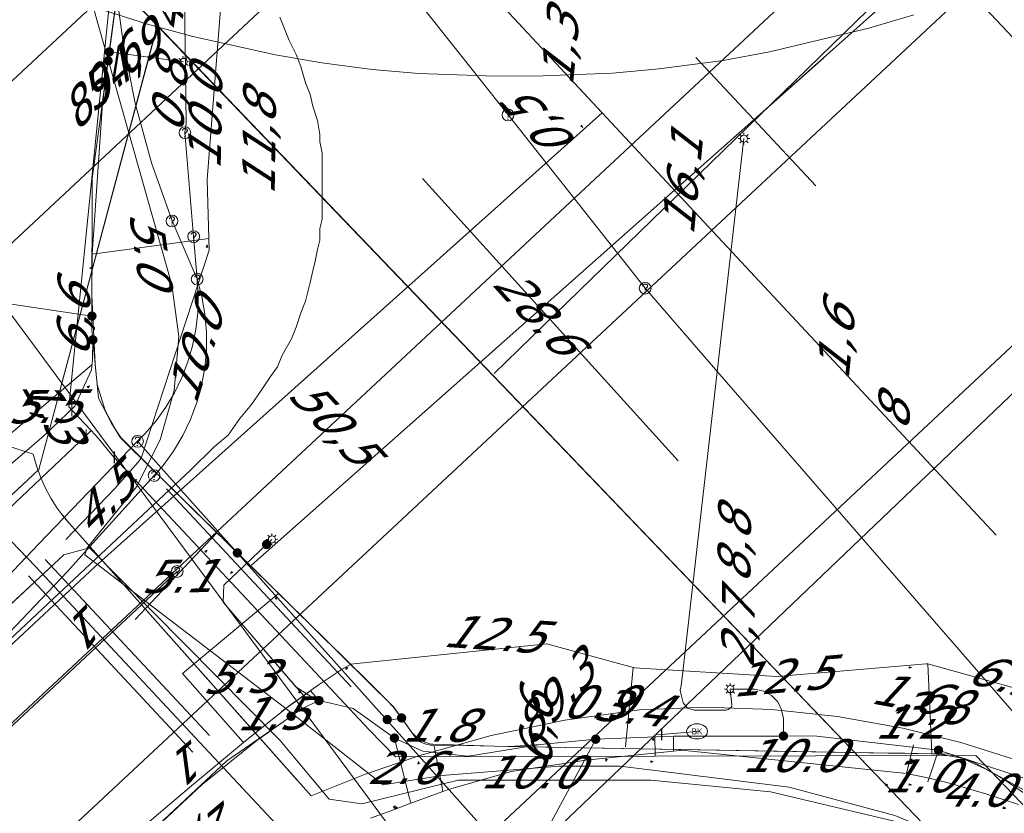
# Model space of a CAD drawing. Header units: metres. Extents: x 124576 to 133557, y 395865 to 402386.
# Tile 310 of 447: x 129109 to 129151, y 401448 to 401482. Entities that reach past the tile are written whole.
import ezdxf
from ezdxf.enums import TextEntityAlignment as Align

# ---------------------------------------------------------------- set-up
doc = ezdxf.new("R2010")
doc.units = ezdxf.units.M
doc.header["$MEASUREMENT"] = 0
for name, color, linetype, lineweight, true_color in [('LG_Datatransport_Blauw_Glas_Zuid', 3, 'Continuous', 13, 0x00ff00), ('LG_Datatransport_Bt_Nederland_NV', 3, 'Continuous', 13, 0x00ff00), ('LG_Datatransport_Eurofiber_Nederland_BV', 3, 'Continuous', 13, 0x00ff00), ('LG_Datatransport_KPN_BV', 3, 'Continuous', 13, 0x00ff00), ('LG_Datatransport_Tele2_Nederland_BV', 3, 'Continuous', 13, 0x00ff00), ('LG_Datatransport_Ziggo_BV', 3, 'Continuous', 13, 0x00ff00), ('LG_Laag_Spanning_Enexis_Netbeheer_BV', 7, 'Continuous', 13, 0x960000), ('LG_Midden_Spanning_Enexis_Netbeheer_BV', 7, 'Continuous', 13, 0xd20000), ('LG_Riool_Onder_Druk_Gemeente_Tilburg_Ruimtelijke_Uitvoering', 7, 'Continuous', 13, 0x800080), ('LG_Riool_Vrij_Verval_Gemeente_Tilburg_Ruimtelijke_Uitvoering', 7, 'Continuous', 13, 0xca00a0), ('LG_unet-4_Brabant_Water', 5, 'Continuous', 13, 0x0000ff), ('MV_Datatransport_lijn', 3, 'Continuous', 0, 0x00ff00), ('MV_warmte_lijn', 7, 'Continuous', 0, 0x008080)]:
    doc.layers.add(name, color=color, linetype=linetype, lineweight=lineweight, true_color=true_color)
for name, color, linetype, lineweight in [('LG_Datatransport_P_KPN_BV', 7, 'Continuous', 0), ('LG_Laag_Spanning_P_Enexis_Netbeheer_BV', 7, 'Continuous', 0), ('LG_Riool_Vrij_Verval_P_Gemeente_Tilburg_Ruimtelijke_Uitvoering', 7, 'Continuous', 0), ('LG_unet-4_P_Brabant_Water', 7, 'Continuous', 0), ('MV_Datatransport', 7, 'Continuous', 0), ('MV_Laag_Spanning', 7, 'Continuous', 0), ('MV_Laag_Spanning_lijn', 7, 'Continuous', 0), ('MV_Laag_Spanning_pijl', 7, 'Continuous', 0), ('MV_Midden_Spanning', 7, 'Continuous', 0), ('MV_Midden_Spanning_lijn', 7, 'Continuous', 0), ('MV_Midden_Spanning_pijl', 7, 'Continuous', 0), ('MV_unet-4', 7, 'Continuous', 0), ('MV_warmte', 7, 'Continuous', 0)]:
    doc.layers.add(name, color=color, linetype=linetype, lineweight=lineweight)
doc.styles.add('Klic_Annotatie', font='verdanai.ttf', dxfattribs={"oblique": 20, "height": 1.4})
doc.styles.add('Style-Arial', font='arial.ttf')

# ---------------------------------------------------------------- blocks, each defined once
blk = doc.blocks.new('Mof')
at = {"layer": 'LG_Laag_Spanning_P_Enexis_Netbeheer_BV'}
h = blk.add_hatch(color=256, dxfattribs=at)
edge = h.paths.add_edge_path()
edge.add_arc((0, 0), 2, 0, 360)
blk = doc.blocks.new('Streetlight')
at = {"layer": 'LG_Laag_Spanning_P_Enexis_Netbeheer_BV'}
for p, q in [((-1.77, 1.77), (-1.06, 1.06)), ((0, 2.5), (0, 1.5)), ((1.77, 1.77), (1.06, 1.06)), ((-1.06, -1.06), (-1.77, -1.77)), ((0, -1.5), (0, -2.5)), ((1.06, -1.06), (1.77, -1.77))]:
    blk.add_line(p, q, dxfattribs=at)
at = {"layer": 'LG_Laag_Spanning_P_Enexis_Netbeheer_BV', "flags": 128}
for points in [[(-2.5, 0), (-1.5, 0)], [(1.5, 0), (2.5, 0)]]:
    blk.add_lwpolyline(points, dxfattribs=at)
at = {"layer": 'LG_Laag_Spanning_P_Enexis_Netbeheer_BV'}
blk.add_circle((0, 0), 1.5, dxfattribs=at)
blk = doc.blocks.new('m_pijl')
at = {"layer": 'MV_Laag_Spanning_pijl'}
blk.add_hatch(color=7, dxfattribs=at).paths.add_polyline_path([(-1, -0.33), (-1, 0), (-1, 0.33), (0, 0)])
at = {"layer": 'MV_Laag_Spanning_pijl', "flags": 128}
blk.add_lwpolyline([(-1, 0), (-1, 0.33), (0, 0), (-1, -0.33), (-1, 0)], close=True, dxfattribs=at)
blk = doc.blocks.new('m_pijl_1')
at = {"layer": 'MV_Midden_Spanning_pijl'}
blk.add_hatch(color=7, dxfattribs=at).paths.add_polyline_path([(-1, -0.33), (-1, 0), (-1, 0.33), (0, 0)])
at = {"layer": 'MV_Midden_Spanning_pijl', "flags": 128}
blk.add_lwpolyline([(-1, 0), (-1, 0.33), (0, 0), (-1, -0.33), (-1, 0)], close=True, dxfattribs=at)
blk = doc.blocks.new('FireHydrant')
at = {"layer": 'LG_unet-4_P_Brabant_Water'}
blk.add_ellipse((0, 0), major_axis=(4.45, 0), ratio=0.727642, dxfattribs=at)
at = {"layer": 'LG_unet-4_P_Brabant_Water', "style": 'Style-Arial'}
blk.add_text('BK', height=2.5, dxfattribs=at).set_placement((0, 0), align=Align.MIDDLE_CENTER)
blk = doc.blocks.new('Afsluiter_2')
at = {"layer": 'LG_unet-4_P_Brabant_Water'}
blk.add_line((0, -2.5), (0, 2.5), dxfattribs=at)
blk.add_solid([(-0.25, 2.5), (0.25, 2.5), (-0.25, -2.5), (0.25, -2.5)], dxfattribs=at)
blk = doc.blocks.new('Onbekend_2')
at = {"layer": 'LG_Riool_Vrij_Verval_P_Gemeente_Tilburg_Ruimtelijke_Uitvoering'}
blk.add_hatch(color=256, dxfattribs=at).paths.add_polyline_path([(-0.25, -1.07, -0.262633), (0.23, 0.15), (0.59, 0.47, 0.379827), (0.7, 1.26), (0.69, 1.26, 0.228508), (-0.03, 1.53), (-0.03, 1.52, 0.459053), (-0.82, 0.79), (-1.29, 0.85, -0.414214), (-0.08, 2, -0.243799), (1.09, 1.52, -0.379827), (0.9, 0.11), (0.54, -0.2, 0.262633), (0.23, -1.08), (-0.17, -1.07)])
blk.add_circle((0, 0), 2.5, dxfattribs=at)
at = {"layer": 'LG_Riool_Vrij_Verval_P_Gemeente_Tilburg_Ruimtelijke_Uitvoering', "extrusion": (0, 0, -1)}
blk.add_solid([(0.34, -2.06), (-0.21, -2.06), (0.34, -1.51), (-0.21, -1.51)], dxfattribs=at)
blk = doc.blocks.new('Onbekend_3')
at = {"layer": 'LG_Datatransport_P_KPN_BV'}
blk.add_hatch(color=256, dxfattribs=at).paths.add_polyline_path([(-0.25, -1.07, -0.262633), (0.23, 0.15), (0.59, 0.47, 0.379827), (0.7, 1.26), (0.69, 1.26, 0.228508), (-0.03, 1.53), (-0.03, 1.52, 0.459053), (-0.82, 0.79), (-1.29, 0.85, -0.414214), (-0.08, 2, -0.243799), (1.09, 1.52, -0.379827), (0.9, 0.11), (0.54, -0.2, 0.262633), (0.23, -1.08), (-0.17, -1.07)])
blk.add_circle((0, 0), 2.5, dxfattribs=at)
at = {"layer": 'LG_Datatransport_P_KPN_BV', "extrusion": (0, 0, -1)}
blk.add_solid([(0.34, -2.06), (-0.21, -2.06), (0.34, -1.51), (-0.21, -1.51)], dxfattribs=at)

msp = doc.modelspace()

# ---------------------------------------------------------------- linework, layer by layer
at = {"layer": 'LG_Datatransport_Blauw_Glas_Zuid'}
for p, q in [((129110.1, 401458.6), (129117.1, 401451.1)), ((129109.4, 401457.9), (129116.4, 401450.4))]:
    msp.add_line(p, q, dxfattribs=at)
at = {"layer": 'LG_Datatransport_Blauw_Glas_Zuid', "flags": 128}
msp.add_lwpolyline([(129106.9, 401461.2), (129109.7, 401458.3), (129116.7, 401450.8), (129123.8, 401443.2), (129125.1, 401444), (129127.3, 401444.9), (129129.8, 401445.9), (129131.6, 401446.3), (129134.4, 401446.7), (129137.2, 401446.9), (129139.4, 401446.9), (129141, 401446.8), (129142.6, 401446.5), (129144.6, 401446), (129146.3, 401445.6), (129147.9, 401445), (129149.5, 401444.5), (129151.3, 401443.7)], dxfattribs=at)
at = {"layer": 'LG_Datatransport_Bt_Nederland_NV', "flags": 128}
for points in [[(129098.45, 401484.24), (129099.1, 401481.94), (129126.78, 401444.52), (129127.21, 401444.26), (129127.66, 401444.26), (129130.76, 401445.14), (129135.63, 401445.98), (129140.71, 401445.9), (129147.31, 401444.72), (129151.24, 401443.5), (129154.76, 401441.59), (129157.41, 401439.35), (129165.14, 401431.28), (129178.609, 401416.818)], [(129098.45, 401484.24), (129099.1, 401481.94), (129126.78, 401444.52), (129127.21, 401444.26), (129127.66, 401444.26), (129130.76, 401445.14), (129135.63, 401445.98), (129140.71, 401445.9), (129147.31, 401444.72), (129151.24, 401443.5), (129154.76, 401441.59), (129157.41, 401439.35), (129165.14, 401431.28), (129178.61, 401416.82)]]:
    msp.add_lwpolyline(points, dxfattribs=at)
at = {"layer": 'LG_Datatransport_Eurofiber_Nederland_BV', "flags": 128}
for points in [[(128978.465, 401634.779), (129100.462, 401504.11), (129102.427, 401501.728), (129105.261, 401497.831), (129107.979, 401493.419), (129110.336, 401488.804), (129112.318, 401484.016), (129147.487, 401447.357), (129148.559, 401446.616), (129151.476, 401445.578), (129154.278, 401444.26), (129156.936, 401442.672), (129157.802, 401442.068), (129158.221, 401441.273)], [(128978.465, 401634.779), (129100.462, 401504.11), (129102.427, 401501.728), (129105.261, 401497.831), (129107.979, 401493.419), (129109.517, 401490.547), (129111.039, 401487.226), (129112.318, 401484.016), (129114.885, 401481.336)], [(128978.47, 401634.78), (129100.46, 401504.11), (129102.43, 401501.73), (129105.26, 401497.83), (129107.98, 401493.42), (129109.52, 401490.55), (129111.04, 401487.23), (129112.32, 401484.02), (129114.88, 401481.34)], [(129112.318, 401484.016), (129114.885, 401481.336), (129147.487, 401447.357), (129148.559, 401446.616), (129151.476, 401445.578), (129154.278, 401444.26), (129156.936, 401442.672), (129157.802, 401442.068), (129158.221, 401441.273)], [(129112.32, 401484.02), (129147.49, 401447.36), (129148.56, 401446.62), (129151.48, 401445.58), (129154.28, 401444.26), (129156.94, 401442.67), (129157.8, 401442.07), (129158.22, 401441.27), (129159.66, 401440.64), (129160.05, 401440.31), (129160.43, 401439.97), (129160.81, 401439.63), (129161.18, 401439.28), (129161.55, 401438.92), (129161.91, 401438.56), (129162.27, 401438.2), (129162.62, 401437.82), (129162.96, 401437.45), (129163.3, 401437.06), (129179.08, 401420.14), (129181.05, 401418.02), (129183.14, 401415.78), (129210.42, 401386.53)], [(129112.32, 401484.02), (129147.49, 401447.36), (129148.56, 401446.62), (129151.48, 401445.58), (129154.28, 401444.26), (129156.94, 401442.67), (129157.8, 401442.07), (129158.22, 401441.27), (129159.66, 401440.64), (129160.05, 401440.31), (129160.43, 401439.97), (129160.81, 401439.63), (129161.18, 401439.28), (129161.55, 401438.92), (129161.91, 401438.56), (129162.27, 401438.2), (129162.62, 401437.82), (129162.96, 401437.45), (129163.3, 401437.06), (129179.08, 401420.14), (129181.05, 401418.02), (129183.14, 401415.78), (129210.42, 401386.53)], [(129105.3, 401452.1), (129110, 401456.5), (129116.3, 401462.4), (129117.3, 401463.4), (129117.9, 401463.9), (129118.4, 401464.6), (129118.9, 401465.2), (129119.3, 401465.8), (129119.7, 401466.4), (129120, 401466.8), (129120.2, 401467.3), (129120.6, 401468), (129120.8, 401468.5), (129121, 401469.1), (129121.2, 401469.6), (129121.4, 401470.4), (129121.5, 401470.9), (129121.6, 401471.3), (129121.7, 401471.8), (129121.8, 401472.2), (129121.8, 401472.7), (129121.9, 401473.1), (129121.9, 401473.6), (129121.9, 401474.1), (129121.9, 401474.6), (129121.9, 401475), (129121.9, 401475.4), (129121.9, 401475.9), (129121.8, 401476.4), (129121.8, 401476.7), (129121.7, 401477.3), (129121.5, 401477.9), (129121.4, 401478.4), (129121.2, 401478.9), (129121, 401479.6), (129120.8, 401480.1), (129120.5, 401480.7), (129120.1, 401481.7)], [(129031.414, 401398.38), (129034.446, 401401.219), (129041.748, 401408.055), (129048.78, 401414.639), (129076.935, 401441), (129097.907, 401460.635), (129102.577, 401455.641), (129109.835, 401462.427), (129114.885, 401481.336)], [(129031.416, 401398.379), (129034.45, 401401.22), (129041.75, 401408.06), (129048.78, 401414.64), (129076.94, 401441), (129097.91, 401460.64), (129102.58, 401455.64), (129109.84, 401462.43), (129114.88, 401481.34)]]:
    msp.add_lwpolyline(points, dxfattribs=at)
at = {"layer": 'LG_Datatransport_KPN_BV'}
for p, q in [((129121.925, 401487.512), (129129.821, 401477.531)), ((129129.821, 401477.531), (129135.66, 401470.152)), ((129116.058, 401476.778), (129116.43, 401472.35)), ((129115.511, 401473.016), (129116.582, 401470.538)), ((129116.43, 401472.35), (129116.582, 401470.538)), ((129123.144, 401453.18), (129115.278, 401461.605))]:
    msp.add_line(p, q, dxfattribs=at)
at = {"layer": 'LG_Datatransport_KPN_BV', "flags": 128}
for points in [[(129111.695, 401488.971), (129112.139, 401487.869), (129112.502, 401486.737), (129112.78, 401485.582), (129112.974, 401484.409), (129113.081, 401483.225), (129113.422, 401480.616), (129113.942, 401478.036), (129114.64, 401475.499), (129115.511, 401473.016)], [(129111.695, 401488.971), (129116.023, 401483.704), (129116.117, 401477.187), (129116.058, 401476.778)], [(129114.043, 401463.633), (129114.364, 401463.966), (129114.829, 401464.509), (129115.247, 401465.089), (129115.614, 401465.702), (129115.927, 401466.345), (129116.184, 401467.012), (129116.384, 401467.698), (129116.524, 401468.399), (129116.604, 401469.11), (129116.624, 401469.824), (129116.582, 401470.538)], [(129114.747, 401462.174), (129115.049, 401462.508), (129115.132, 401462.6), (129115.578, 401463.219), (129115.967, 401463.876), (129116.297, 401464.564), (129116.564, 401465.279), (129116.767, 401466.015), (129116.904, 401466.766), (129116.974, 401467.526), (129116.977, 401468.289), (129116.912, 401469.049), (129116.78, 401469.801), (129116.582, 401470.538)], [(129179.578, 401420.058), (129175.74, 401424.254), (129162.532, 401439.204), (129153.912, 401449.131), (129138.846, 401466.482), (129135.66, 401470.152)], [(129151.536, 401450.047), (129149.105, 401450.809), (129146.631, 401451.414), (129143.856, 401451.914), (129141.053, 401452.212), (129138.235, 401452.308), (129135.418, 401452.2), (129132.245, 401451.755), (129129.108, 401451.099), (129126.022, 401450.236), (129123.71, 401449.441), (129121.442, 401448.529), (129112.016, 401459.147), (129111.126, 401460.149), (129110.919, 401460.391), (129110.616, 401460.793), (129110.345, 401461.217), (129110.106, 401461.66), (129109.903, 401462.12), (129109.735, 401462.594), (129109.603, 401463.08), (129103.762, 401464.991)], [(129102.983, 401452.072), (129109.837, 401459.269), (129110.919, 401460.391), (129114.043, 401463.633)], [(129114.043, 401463.633), (129115.049, 401462.508), (129126.022, 401450.236), (129128.951, 401446.96), (129128.955, 401446.956)], [(129114.747, 401462.174), (129112.016, 401459.147), (129111.06, 401458.088), (129091.108, 401437.143), (129075.885, 401423.028), (129068.725, 401416.319), (129064.567, 401412.423), (129044.034, 401393.133)], [(129110.813, 401460.525), (129111.126, 401460.149), (129120.828, 401449.219)]]:
    msp.add_lwpolyline(points, dxfattribs=at)
at = {"layer": 'LG_Datatransport_Tele2_Nederland_BV', "flags": 128}
for points in [[(129212.7, 401383.3), (129195.119, 401402.151), (129195.147, 401403.416), (129193.882, 401403.478), (129184.455, 401413.568), (129158.6, 401440.9), (129154.8, 401443.6), (129150.7, 401445.9), (129146.3, 401447.7), (129141.8, 401448.9), (129134.6, 401449.8), (129132, 401449.8), (129127, 401449.4), (129124.5, 401449), (129120.3, 401452.3), (129111.8, 401458.8), (129111.9, 401459.1), (129114, 401461.7), (129115, 401463.7), (129115.6, 401465.8), (129115.8, 401468.1), (129115.5, 401470.3), (129112, 401482.7)], [(129060.9, 401412.2), (129110.9, 401458.8), (129112, 401459.1), (129120.1, 401450.9), (129122.2, 401448.4), (129123.6, 401448.2), (129127.7, 401449.2), (129135.9, 401449.2), (129141, 401448.7), (129146.5, 401447.4), (129150.1, 401446), (129155.5, 401442.9), (129159.6, 401439.9), (129177.761, 401420.666), (129184.455, 401413.568), (129193.879, 401403.476), (129195.147, 401403.416)], [(129304.512, 401284.828), (129195.116, 401402.15), (129195.147, 401403.416), (129193.879, 401403.476), (129190.8, 401406.8), (129184.455, 401413.568), (129159.6, 401439.9), (129155.5, 401442.9), (129150.1, 401446), (129146.5, 401447.4), (129141, 401448.7), (129135.9, 401449.2), (129127.7, 401449.2), (129123.6, 401448.2), (129122.2, 401448.4), (129120.1, 401450.9), (129112, 401459.1), (129110.9, 401458.8), (129083.7, 401433.5), (129060.9, 401412.2)]]:
    msp.add_lwpolyline(points, dxfattribs=at)
at = {"layer": 'LG_Datatransport_Ziggo_BV', "flags": 128}
for points in [[(128959.209, 401645.427), (128964.42, 401643.759), (128969.958, 401640.906), (128974.725, 401637.451), (128999.344, 401611.492), (129089.743, 401514.632), (129104.27, 401528.744), (129109.599, 401523.269), (129139.586, 401493.282), (129187.917, 401442.022), (129202.232, 401426.669), (129219.432, 401407.932), (129230.623, 401396.139), (129249.543, 401372.189), (129268.704, 401348.957), (129287.145, 401328.121), (129320.18, 401291.998), (129341.048, 401269.637)], [(128959.209, 401645.427), (128964.42, 401643.759), (128969.958, 401640.906), (128974.725, 401637.451), (128999.344, 401611.492), (129089.743, 401514.632), (129104.27, 401528.744), (129109.599, 401523.269), (129139.586, 401493.282), (129187.917, 401442.022), (129202.232, 401426.669), (129219.432, 401407.932), (129230.623, 401396.139), (129249.543, 401372.189), (129268.704, 401348.957), (129287.145, 401328.121), (129320.18, 401291.998), (129341.048, 401269.637)], [(129341.048, 401269.637), (129320.18, 401291.998), (129287.145, 401328.121), (129268.704, 401348.957), (129249.543, 401372.189), (129230.623, 401396.139), (129219.432, 401407.932), (129202.232, 401426.669), (129187.917, 401442.022), (129139.586, 401493.282), (129109.599, 401523.269), (129104.27, 401528.744), (129089.743, 401514.632)], [(129341.048, 401269.637), (129320.18, 401291.998), (129287.145, 401328.121), (129268.704, 401348.957), (129249.543, 401372.189), (129230.623, 401396.139), (129219.432, 401407.932), (129202.232, 401426.669), (129187.917, 401442.022), (129139.586, 401493.282), (129109.599, 401523.269), (129104.27, 401528.744), (129089.743, 401514.632)], [(129341.048, 401269.637), (129320.18, 401291.998), (129287.145, 401328.121), (129268.704, 401348.957), (129249.543, 401372.189), (129230.623, 401396.139), (129219.432, 401407.932), (129202.232, 401426.669), (129187.917, 401442.022), (129139.586, 401493.282), (129109.599, 401523.269), (129104.27, 401528.744), (129089.743, 401514.632)]]:
    msp.add_lwpolyline(points, dxfattribs=at)
at = {"layer": 'LG_Laag_Spanning_Enexis_Netbeheer_BV'}
for p, q in [((129112.838, 401480.215), (129116.003, 401479.79)), ((129138.385, 401463.608), (129139.864, 401476.524)), ((129126.174, 401474.823), (129137.07, 401462.808)), ((129126.174, 401474.823), (129137.07, 401462.808)), ((129126.174, 401474.823), (129137.07, 401462.808)), ((129112.097, 401468.967), (129100.917, 401470.616)), ((129138.385, 401463.608), (129137.222, 401453.447)), ((129138.385, 401463.608), (129137.222, 401453.447)), ((129137.222, 401453.447), (129138.385, 401463.608)), ((129119.537, 401459.239), (129119.763, 401459.456)), ((129121.193, 401452.704), (129118.283, 401456.086)), ((129125.286, 401451.852), (129124.947, 401452.328)), ((129133.554, 401450.947), (129130.707, 401445.642)), ((129129.816, 401450.642), (129128.044, 401450.673))]:
    msp.add_line(p, q, dxfattribs=at)
at = {"layer": 'LG_Laag_Spanning_Enexis_Netbeheer_BV', "flags": 128}
for points in [[(129141.548, 401451.083), (129142.841, 401451.086), (129148.152, 401450.478), (129151.72, 401449.314), (129153.608, 401448.524), (129154.683, 401448.456), (129155.263, 401448.816), (129156.41, 401449.869), (129162.146, 401455.135), (129165.149, 401457.892), (129165.543, 401458.849), (129166.72, 401460.379), (129168.932, 401462.06), (129169.414, 401463.523), (129169.404, 401463.551), (129167.864, 401470.008), (129167.524, 401472.349), (129167.492, 401472.568), (129167.009, 401476.645), (129169.517, 401495.189)], [(129112.137, 401467.955), (129112.133, 401467.997), (129112.095, 401468.382), (129112.097, 401468.967), (129112.115, 401474.823), (129112.453, 401477.34), (129112.74, 401479.483), (129112.787, 401479.835), (129112.838, 401480.215), (129113.809, 401487.449), (129113.535, 401488.828), (129113.237, 401489.661), (129112.917, 401490.457)], [(129112.137, 401467.955), (129112.133, 401467.997), (129112.095, 401468.382), (129112.097, 401468.967), (129112.115, 401474.823), (129112.453, 401477.34), (129112.74, 401479.483), (129112.787, 401479.835), (129112.838, 401480.215), (129113.809, 401487.449), (129113.535, 401488.828), (129113.237, 401489.661)], [(129125.286, 401451.852), (129124.947, 401452.328), (129118.292, 401458.881), (129113.313, 401463.784), (129112.939, 401464.411), (129112.381, 401465.465), (129112.137, 401467.955), (129112.133, 401467.997), (129112.095, 401468.382), (129112.097, 401468.967), (129112.115, 401474.823), (129112.453, 401477.34), (129112.74, 401479.483), (129112.787, 401479.835), (129112.838, 401480.215), (129113.809, 401487.449)], [(129139.287, 401453.08), (129139.35, 401452.418), (129139.334, 401452.331), (129139.279, 401452.263), (129139.202, 401452.212), (129139.11, 401452.187), (129137.752, 401452.187), (129137.469, 401452.27), (129137.284, 401452.497), (129137.189, 401452.832), (129137.187, 401452.841), (129137.15, 401453.038), (129137.197, 401453.232), (129137.222, 401453.447), (129138.385, 401463.608), (129139.864, 401476.524)], [(129081.45, 401438.337), (129081.79, 401438.63), (129086.305, 401442.867), (129087.037, 401443.548), (129087.776, 401444.221), (129091.636, 401447.706), (129092.38, 401448.38), (129093.117, 401449.05), (129098.003, 401453.503), (129098.535, 401453.986), (129099.49, 401454.841), (129102.127, 401457.185), (129102.877, 401457.841), (129103.643, 401458.49), (129107.79, 401461.952), (129108.539, 401462.58), (129109.32, 401463.241), (129110.068, 401463.877), (129111.365, 401465.136), (129111.388, 401465.161), (129112.075, 401466.676), (129112.124, 401467.096), (129112.137, 401467.955)], [(129108.539, 401462.58), (129109.32, 401463.241), (129110.068, 401463.877), (129111.365, 401465.136), (129111.388, 401465.161), (129112.075, 401466.676), (129112.124, 401467.096), (129112.137, 401467.955)], [(129151.798, 401448.776), (129149.667, 401449.955), (129148.66, 401450.312), (129129.816, 401450.642), (129128.044, 401450.673), (129126.516, 401450.7), (129126.283, 401450.754), (129126.052, 401450.854), (129125.871, 401451.03), (129125.625, 401451.376), (129124.947, 401452.328), (129118.292, 401458.881), (129113.313, 401463.784), (129112.939, 401464.411), (129112.381, 401465.465), (129112.137, 401467.955)], [(129113.313, 401463.784), (129112.939, 401464.411), (129112.381, 401465.465), (129112.137, 401467.955)], [(129124.947, 401452.328), (129121.479, 401455.743), (129113.313, 401463.784)], [(129124.947, 401452.328), (129121.479, 401455.743), (129113.313, 401463.784)], [(129124.947, 401452.328), (129121.479, 401455.743), (129113.313, 401463.784)], [(129124.947, 401452.328), (129118.292, 401458.881), (129113.313, 401463.784)], [(129121.77, 401452.592), (129121.59, 401452.648), (129120.787, 401453.177), (129117.688, 401456.778), (129117.723, 401457.502), (129119.537, 401459.239)], [(129139.287, 401453.08), (129139.35, 401452.418), (129139.334, 401452.331), (129139.279, 401452.263), (129139.202, 401452.212), (129139.11, 401452.187), (129137.752, 401452.187), (129137.469, 401452.27), (129137.284, 401452.497), (129137.189, 401452.832), (129137.187, 401452.841), (129137.15, 401453.038), (129137.197, 401453.232), (129137.222, 401453.447)], [(129141.548, 401451.083), (129141.546, 401451.832), (129141.472, 401452.198), (129141.305, 401452.536), (129141.04, 401452.802), (129140.719, 401452.991), (129140.317, 401453.085), (129139.287, 401453.08)], [(129141.548, 401451.083), (129141.546, 401451.832), (129141.472, 401452.198), (129141.305, 401452.536), (129141.04, 401452.802), (129140.719, 401452.991), (129140.317, 401453.085), (129139.287, 401453.08)], [(129120.581, 401451.925), (129121.048, 401452.253), (129121.77, 401452.592), (129123.219, 401452.248), (129124.977, 401451), (129124.981, 401450.998), (129124.977, 401451), (129124.981, 401450.998)], [(129123.219, 401452.248), (129121.77, 401452.592), (129121.048, 401452.253), (129120.581, 401451.925)], [(129123.219, 401452.248), (129124.977, 401451), (129124.981, 401450.998)], [(129120.581, 401451.925), (129120.444, 401451.828), (129120.285, 401451.717), (129119.119, 401450.898), (129116.794, 401449.013), (129109.819, 401442.511), (129106.386, 401439.31), (129103.992, 401437.079), (129100.538, 401433.86), (129096.637, 401430.224), (129091.563, 401425.495)], [(129109.819, 401442.511), (129117.842, 401450.025), (129120.285, 401451.717)], [(129109.819, 401442.511), (129117.842, 401450.025), (129120.285, 401451.717)], [(129120.285, 401451.717), (129119.119, 401450.898), (129116.794, 401449.013), (129109.819, 401442.511)], [(129120.581, 401451.925), (129120.444, 401451.828), (129120.285, 401451.717)], [(129125.286, 401451.852), (129124.759, 401451.744), (129124.674, 401451.785)], [(129125.286, 401451.852), (129124.759, 401451.744), (129124.674, 401451.785)], [(129125.286, 401451.852), (129125.625, 401451.376), (129125.871, 401451.03), (129126.052, 401450.854), (129126.283, 401450.754), (129126.516, 401450.7), (129128.044, 401450.673), (129129.816, 401450.642), (129129.9, 401450.64), (129131.204, 401450.715), (129133.554, 401450.947), (129136.883, 401451.073), (129138.543, 401451.077), (129140.944, 401451.082), (129141.548, 401451.083), (129142.841, 401451.086), (129148.152, 401450.478)], [(129128.044, 401450.673), (129126.516, 401450.7), (129126.283, 401450.754), (129126.052, 401450.854), (129125.871, 401451.03), (129125.625, 401451.376), (129125.286, 401451.852)], [(129124.981, 401450.998), (129125.885, 401450.58), (129126.197, 401450.435), (129128.082, 401450.219), (129128.13, 401450.228), (129131.204, 401450.715), (129133.554, 401450.947), (129136.883, 401451.073), (129138.543, 401451.077), (129140.944, 401451.082), (129141.548, 401451.083), (129138.543, 401451.077), (129140.944, 401451.082), (129141.548, 401451.083)], [(129124.981, 401450.998), (129125.885, 401450.58), (129126.197, 401450.435), (129128.082, 401450.219), (129128.13, 401450.228), (129131.204, 401450.715)], [(129131.204, 401450.715), (129133.554, 401450.947), (129136.883, 401451.073), (129138.543, 401451.077), (129140.944, 401451.082), (129141.548, 401451.083)], [(129141.548, 401451.083), (129142.841, 401451.086), (129148.152, 401450.478)], [(129129.816, 401450.642), (129129.9, 401450.64), (129131.204, 401450.715)], [(129151.798, 401448.776), (129149.667, 401449.955), (129148.66, 401450.312), (129129.816, 401450.642)], [(129151.72, 401449.314), (129148.152, 401450.478)], [(129148.152, 401450.478), (129151.72, 401449.314), (129153.608, 401448.524), (129154.683, 401448.456)]]:
    msp.add_lwpolyline(points, dxfattribs=at)
at = {"layer": 'LG_Midden_Spanning_Enexis_Netbeheer_BV', "flags": 128}
for points in [[(129113.331, 401463.799), (129113.125, 401464.098), (129112.769, 401464.733), (129112.66, 401464.939), (129112.323, 401466.057), (129112.238, 401466.924), (129112.1, 401469.846), (129112.105, 401471.603), (129112.543, 401478.014), (129113.681, 401486.495), (129113.621, 401488.394), (129113.386, 401489.245), (129113.232, 401489.663)], [(129150.989, 401449.198), (129150.757, 401449.341), (129150.365, 401449.557), (129150.108, 401449.7), (129149.153, 401450.134), (129148.135, 401450.321), (129147.865, 401450.326), (129146.724, 401450.346), (129145.996, 401450.359), (129133.051, 401450.585), (129129.235, 401450.652), (129126.622, 401450.738), (129126.531, 401450.742), (129126.076, 401450.893), (129125.728, 401451.231), (129125.19, 401451.987), (129124.935, 401452.314), (129124.649, 401452.621), (129124.304, 401452.961), (129117.98, 401459.189), (129113.573, 401463.528), (129113.331, 401463.799), (129113.125, 401464.098), (129112.769, 401464.733), (129112.66, 401464.939), (129112.323, 401466.057), (129112.238, 401466.924), (129112.1, 401469.846), (129112.105, 401471.603), (129112.543, 401478.014), (129113.681, 401486.495)], [(129112.237, 401482.101), (129114.46, 401481.393), (129116.39, 401480.875), (129119.922, 401480.096), (129121.89, 401479.75), (129124.036, 401479.468), (129126.027, 401479.303), (129129.304, 401479.186), (129131.302, 401479.192), (129134.268, 401479.317), (129136.258, 401479.491), (129138.988, 401479.853), (129140.952, 401480.218), (129145.18, 401481.232), (129147.096, 401481.797)], [(129112.237, 401482.101), (129114.46, 401481.393), (129116.39, 401480.875), (129119.922, 401480.096), (129121.89, 401479.75), (129124.036, 401479.468), (129126.027, 401479.303), (129129.304, 401479.186), (129131.302, 401479.192), (129134.268, 401479.317), (129136.258, 401479.491), (129138.988, 401479.853), (129140.952, 401480.218), (129145.18, 401481.232), (129147.096, 401481.797)], [(129112.237, 401482.101), (129114.46, 401481.393), (129116.39, 401480.875), (129119.922, 401480.096), (129121.89, 401479.75), (129124.036, 401479.468), (129126.027, 401479.303), (129129.304, 401479.186), (129131.302, 401479.192), (129134.268, 401479.317), (129136.258, 401479.491), (129138.988, 401479.853), (129140.952, 401480.218), (129145.18, 401481.232), (129147.096, 401481.797)], [(129112.237, 401482.101), (129114.46, 401481.393), (129116.39, 401480.875), (129119.922, 401480.096), (129121.89, 401479.75), (129124.036, 401479.468), (129126.027, 401479.303), (129129.304, 401479.186), (129131.302, 401479.192), (129134.268, 401479.317), (129136.258, 401479.491), (129138.988, 401479.853), (129140.952, 401480.218), (129145.18, 401481.232), (129147.096, 401481.797)], [(129147.096, 401481.797), (129145.18, 401481.232), (129140.952, 401480.218), (129138.988, 401479.853), (129136.258, 401479.491), (129134.268, 401479.317), (129131.302, 401479.192), (129129.304, 401479.186), (129126.027, 401479.303), (129124.036, 401479.468), (129121.89, 401479.75), (129119.922, 401480.096), (129116.39, 401480.875), (129114.46, 401481.393), (129112.237, 401482.101)], [(129147.096, 401481.797), (129145.18, 401481.232), (129140.952, 401480.218), (129138.988, 401479.853), (129136.258, 401479.491), (129134.268, 401479.317), (129131.302, 401479.192), (129129.304, 401479.186), (129126.027, 401479.303), (129124.036, 401479.468), (129121.89, 401479.75), (129119.922, 401480.096), (129116.39, 401480.875), (129114.46, 401481.393), (129112.237, 401482.101)], [(129147.096, 401481.797), (129145.18, 401481.232), (129140.952, 401480.218), (129138.988, 401479.853), (129136.258, 401479.491), (129134.268, 401479.317), (129131.302, 401479.192), (129129.304, 401479.186), (129126.027, 401479.303), (129124.036, 401479.468), (129121.89, 401479.75), (129119.922, 401480.096), (129116.39, 401480.875), (129114.46, 401481.393), (129112.237, 401482.101)], [(129112.237, 401482.101), (129114.46, 401481.393), (129116.39, 401480.875), (129119.922, 401480.096), (129121.89, 401479.75), (129124.036, 401479.468), (129126.027, 401479.303), (129129.304, 401479.186), (129131.302, 401479.192), (129134.268, 401479.317), (129136.258, 401479.491), (129138.988, 401479.853), (129140.952, 401480.218), (129145.18, 401481.232), (129147.096, 401481.797)], [(129112.237, 401482.101), (129114.46, 401481.393), (129116.39, 401480.875), (129119.922, 401480.096), (129121.89, 401479.75), (129124.036, 401479.468), (129126.027, 401479.303), (129129.304, 401479.186), (129131.302, 401479.192), (129134.268, 401479.317), (129136.258, 401479.491), (129138.988, 401479.853), (129140.952, 401480.218), (129145.18, 401481.232), (129147.096, 401481.797)], [(129112.237, 401482.101), (129114.46, 401481.393), (129116.39, 401480.875), (129119.922, 401480.096), (129121.89, 401479.75), (129124.036, 401479.468), (129126.027, 401479.303), (129129.304, 401479.186), (129131.302, 401479.192), (129134.268, 401479.317), (129136.258, 401479.491), (129138.988, 401479.853), (129140.952, 401480.218), (129145.18, 401481.232), (129147.096, 401481.797)], [(129112.237, 401482.101), (129114.46, 401481.393), (129116.39, 401480.875), (129119.922, 401480.096), (129121.89, 401479.75), (129124.036, 401479.468), (129126.027, 401479.303), (129129.304, 401479.186), (129131.302, 401479.192), (129134.268, 401479.317), (129136.258, 401479.491), (129138.988, 401479.853), (129140.952, 401480.218), (129145.18, 401481.232), (129147.096, 401481.797)], [(129112.237, 401482.101), (129114.46, 401481.393), (129116.39, 401480.875), (129119.922, 401480.096), (129121.89, 401479.75), (129124.036, 401479.468), (129126.027, 401479.303), (129129.304, 401479.186), (129131.302, 401479.192), (129134.268, 401479.317), (129136.258, 401479.491), (129138.988, 401479.853), (129140.952, 401480.218), (129145.18, 401481.232), (129147.096, 401481.797)], [(129112.237, 401482.101), (129114.46, 401481.393), (129116.39, 401480.875), (129119.922, 401480.096), (129121.89, 401479.75), (129124.036, 401479.468), (129126.027, 401479.303), (129129.304, 401479.186), (129131.302, 401479.192), (129134.268, 401479.317), (129136.258, 401479.491), (129138.988, 401479.853), (129140.952, 401480.218), (129145.18, 401481.232), (129147.096, 401481.797)], [(129112.237, 401482.101), (129114.46, 401481.393), (129116.39, 401480.875), (129119.922, 401480.096), (129121.89, 401479.75), (129124.036, 401479.468), (129126.027, 401479.303), (129129.304, 401479.186), (129131.302, 401479.192), (129134.268, 401479.317), (129136.258, 401479.491), (129138.988, 401479.853), (129140.952, 401480.218), (129145.18, 401481.232), (129147.096, 401481.797)], [(129147.096, 401481.797), (129145.18, 401481.232), (129140.952, 401480.218), (129138.988, 401479.853), (129136.258, 401479.491), (129134.268, 401479.317), (129131.302, 401479.192), (129129.304, 401479.186), (129126.027, 401479.303), (129124.036, 401479.468), (129121.89, 401479.75), (129119.922, 401480.096), (129116.39, 401480.875), (129114.46, 401481.393), (129112.237, 401482.101)], [(129113.331, 401463.799), (129115.091, 401462.033), (129118.396, 401458.78), (129118.689, 401458.49), (129123.817, 401453.441), (129124.472, 401452.796), (129124.649, 401452.621), (129124.935, 401452.314)], [(129113.331, 401463.799), (129115.091, 401462.033), (129118.396, 401458.78), (129118.689, 401458.49), (129123.817, 401453.441), (129124.472, 401452.796), (129124.649, 401452.621), (129124.935, 401452.314)], [(129124.935, 401452.314), (129124.649, 401452.621), (129124.304, 401452.961), (129117.98, 401459.189), (129113.573, 401463.528), (129113.331, 401463.799)], [(129124.935, 401452.314), (129125.19, 401451.987), (129125.728, 401451.231), (129126.076, 401450.893), (129126.531, 401450.742), (129126.622, 401450.738), (129129.235, 401450.652), (129133.051, 401450.585), (129145.996, 401450.359), (129146.724, 401450.346), (129147.865, 401450.326), (129148.135, 401450.321), (129149.153, 401450.134), (129150.108, 401449.7), (129150.365, 401449.557), (129150.757, 401449.341), (129150.989, 401449.198), (129152.23, 401448.355), (129153.311, 401447.306), (129160.781, 401439.195), (129176.794, 401421.916), (129176.915, 401421.786)]]:
    msp.add_lwpolyline(points, dxfattribs=at)
at = {"layer": 'LG_Riool_Onder_Druk_Gemeente_Tilburg_Ruimtelijke_Uitvoering', "flags": 128}
msp.add_lwpolyline([(129174.2, 401484.72), (129173.03, 401485.52), (129171.99, 401485.16), (129169.66, 401483.22), (129096.66, 401413.47), (129064.998, 401384.416)], dxfattribs=at)
at = {"layer": 'LG_Riool_Vrij_Verval_Gemeente_Tilburg_Ruimtelijke_Uitvoering'}
msp.add_line((129115.73, 401458.09), (129073.92, 401419.03), dxfattribs=at)
at = {"layer": 'LG_unet-4_Brabant_Water'}
for p, q in [((129111.24, 401464.96), (129112.07, 401464.09)), ((129112.07, 401464.09), (129111.85, 401463.88)), ((129136.36, 401451.15), (129137.87, 401451.28))]:
    msp.add_line(p, q, dxfattribs=at)
at = {"layer": 'LG_unet-4_Brabant_Water', "flags": 128}
for points in [[(129113.12, 401489.87), (129113.55, 401489.41), (129111.11, 401465.1), (129111.24, 401464.96)], [(129111.85, 401463.88), (129081.76, 401435.35), (129038.882, 401395.275)], [(129113.05, 401462.95), (129112.88, 401463.14), (129112.38, 401463.75), (129112.07, 401464.09)], [(129136.08, 401450.23), (129125.03, 401450.2), (129123.9, 401451.34), (129113.05, 401462.95)], [(129136.08, 401450.23), (129136.07, 401451.13), (129136.36, 401451.15)], [(129136.08, 401450.23), (129149.75, 401450.25), (129157.06, 401442.62)]]:
    msp.add_lwpolyline(points, dxfattribs=at)
at = {"layer": 'MV_Datatransport_lijn'}
for q in [(129150.906, 401487.617), (129129.235, 401466.524)]:
    msp.add_line((129130.81, 401468.057), q, dxfattribs=at)
at = {"layer": 'MV_Laag_Spanning_lijn'}
for p, q in [((129072.712, 401445.42), (129131.211, 401499.99)), ((129089.753, 401427.153), (129158.488, 401491.273)), ((129086.349, 401430.802), (129149.966, 401490.148)), ((129122.881, 401489.36), (129150.603, 401459.639)), ((129112.243, 401458.298), (129133.829, 401477.622)), ((129112.243, 401458.298), (129091.604, 401439.079)), ((129115.959, 401453.752), (129118.533, 401450.822)), ((129121.406, 401453.007), (129121.77, 401452.592)), ((129147.825, 401449.495), (129148.152, 401450.478)), ((129147.825, 401449.495), (129147.704, 401449.132))]:
    msp.add_line(p, q, dxfattribs=at)
at = {"layer": 'MV_Laag_Spanning_pijl'}
for p, q in [((129107.906, 401463.347), (129112.1, 401466.886)), ((129113.942, 401456.048), (129117.424, 401459.736)), ((129115.959, 401453.752), (129120.043, 401457.157)), ((129120.179, 401452.129), (129121.406, 401453.007)), ((129136.866, 401450.441), (129136.866, 401451.073)), ((129146.796, 401449.493), (129147.088, 401450.703)), ((129146.796, 401449.493), (129147.754, 401449.283)), ((129127.043, 401448.724), (129125.679, 401448.217))]:
    msp.add_line(p, q, dxfattribs=at)
at = {"layer": 'MV_Laag_Spanning_pijl', "flags": 128}
for points in [[(129112.071, 401500.95), (129122.881, 401489.36), (129133.829, 401477.622)], [(129124.981, 401450.998), (129125.614, 401448.476), (129125.635, 401448.392), (129125.679, 401448.217)], [(129127.043, 401448.724), (129127.013, 401448.884), (129126.677, 401450.652)], [(129127.043, 401448.723), (129127.279, 401448.811), (129129.952, 401449.566), (129133.131, 401450.049), (129136.866, 401450.441)], [(129136.866, 401450.441), (129137.223, 401450.478), (129146.796, 401449.493)], [(129147.754, 401449.283), (129148.674, 401449.055), (129149.636, 401448.784), (129150.215, 401448.608), (129150.779, 401448.427), (129151.556, 401448.162)], [(129125.679, 401448.217), (129124.984, 401447.959), (129123.958, 401447.579)]]:
    msp.add_lwpolyline(points, dxfattribs=at)
at = {"layer": 'MV_Midden_Spanning_lijn'}
for p, q in [((129137.792, 401475.112), (129143.266, 401479.965)), ((129142.924, 401474.514), (129137.822, 401479.971))]:
    msp.add_line(p, q, dxfattribs=at)
at = {"layer": 'MV_Midden_Spanning_pijl'}
for p, q in [((129140.292, 401477.329), (129161.643, 401496.358)), ((129140.292, 401477.329), (129118.889, 401458.359)), ((129117.076, 401472.273), (129112.105, 401471.603)), ((129135.15, 401454.006), (129134.823, 401450.622)), ((129147.698, 401454.157), (129147.863, 401450.361))]:
    msp.add_line(p, q, dxfattribs=at)
at = {"layer": 'MV_Midden_Spanning_pijl', "flags": 128}
for points in [[(129117.076, 401472.273), (129117.011, 401474.789), (129117.591, 401482.212)], [(129114.195, 401462.916), (129117.089, 401471.769), (129117.076, 401472.273)], [(129110.983, 401459.451), (129113.075, 401461.63), (129114.055, 401462.737), (129114.195, 401462.916)], [(129123.109, 401454.137), (129123.11, 401454.138), (129131.472, 401455.015), (129134.363, 401454.215), (129135.204, 401453.993)], [(129099.968, 401434.449), (129102.347, 401436.664), (129103.778, 401437.969), (129107.338, 401441.23), (129110.324, 401443.851), (129113.006, 401446.126), (129114.367, 401447.281), (129116.259, 401448.885), (129118.56, 401450.812), (129120.505, 401452.362), (129121.728, 401453.246), (129122.75, 401453.933), (129123.079, 401454.121)], [(129135.204, 401453.993), (129141.272, 401453.614), (129144.29, 401453.868), (129147.631, 401454.159), (129147.698, 401454.157)], [(129147.698, 401454.157), (129153.901, 401452.422), (129153.971, 401452.383)]]:
    msp.add_lwpolyline(points, dxfattribs=at)
at = {"layer": 'MV_warmte_lijn'}
for p, q in [((129076.296, 401441.778), (129141.627, 401502.887)), ((129098.386, 401418.213), (129163.652, 401479.257))]:
    msp.add_line(p, q, dxfattribs=at)

# ---------------------------------------------------------------- block references
at = {"layer": 'LG_Datatransport_P_KPN_BV', "xscale": 0.1, "yscale": 0.1, "zscale": 0.1}
for p in [(129129.821, 401477.531), (129129.821, 401477.531), (129116.058, 401476.778), (129116.058, 401476.778), (129115.511, 401473.016), (129115.511, 401473.016), (129116.43, 401472.35), (129116.43, 401472.35), (129116.582, 401470.538), (129116.582, 401470.538), (129116.582, 401470.538), (129116.582, 401470.538), (129135.66, 401470.152), (129135.66, 401470.152), (129114.043, 401463.633), (129114.043, 401463.633), (129114.043, 401463.633), (129114.747, 401462.174), (129114.747, 401462.174)]:
    msp.add_blockref('Onbekend_3', p, dxfattribs=at)
at = {"layer": 'LG_Laag_Spanning_P_Enexis_Netbeheer_BV', "xscale": 0.1, "yscale": 0.1, "zscale": 0.1}
for name, p in [('Mof', (129112.838, 401480.215)), ('Streetlight', (129139.864, 401476.524)), ('Mof', (129112.097, 401468.967)), ('Mof', (129119.537, 401459.239)), ('Streetlight', (129139.287, 401453.08)), ('Mof', (129121.77, 401452.592)), ('Mof', (129124.674, 401451.785)), ('Mof', (129141.548, 401451.083)), ('Mof', (129124.981, 401450.998)), ('Mof', (129133.554, 401450.947)), ('Mof', (129148.152, 401450.478))]:
    msp.add_blockref(name, p, dxfattribs=at)
for name, p, rotation in [('Mof', (129112.787, 401479.835), 98), ('Streetlight', (129116.003, 401479.79), 7.999999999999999), ('Mof', (129112.137, 401467.955), 1), ('Streetlight', (129119.763, 401459.456), 316), ('Mof', (129118.292, 401458.881), 45), ('Mof', (129120.581, 401451.925), 359), ('Mof', (129125.286, 401451.852), 1)]:
    msp.add_blockref(name, p, dxfattribs=dict(at, rotation=rotation))
at = {"layer": 'LG_Riool_Vrij_Verval_P_Gemeente_Tilburg_Ruimtelijke_Uitvoering', "xscale": 0.1, "yscale": 0.1, "zscale": 0.1}
msp.add_blockref('Onbekend_2', (129115.73, 401458.09), dxfattribs=at)
at = {"layer": 'LG_unet-4_P_Brabant_Water', "xscale": 0.1, "yscale": 0.1, "zscale": 0.1}
for name, p in [('Afsluiter_2', (129111.24, 401464.96)), ('Afsluiter_2', (129111.85, 401463.88)), ('Afsluiter_2', (129113.05, 401462.95)), ('Afsluiter_2', (129136.36, 401451.15)), ('FireHydrant', (129137.87, 401451.28))]:
    msp.add_blockref(name, p, dxfattribs=at)
at = {"layer": 'MV_Laag_Spanning_pijl'}
for p, xscale, yscale, zscale, rotation in [((129133, 401477), 0.1, 0.1, 0.1, 314), ((129112, 401466), 0.1, 0.1, 0.1, 39.99999999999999), ((129117, 401459), 0.1, 0.1, 0.1, 46), ((129120, 401457), 0.1, 0.1, 0.1, 39), ((129121, 401453), 0.1, 0.1, 0.1, 34.99999999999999), ((129136, 401451), 0.1, 0.1, 0.1, 90), ((129126, 401450), 0.09999999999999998, 0.09999999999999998, 0.09999999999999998, 100), ((129136, 401450), 0.1, 0.1, 0.1, 4.999999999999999), ((129147, 401450), 0.1, 0.1, 0.1, 76), ((129146, 401449), 0.1, 0.1, 0.1, 355), ((129147, 401449), 0.1, 0.1, 0.1, 348), ((129125, 401448), 0.1, 0.1, 0.1, 285), ((129125, 401448), 0.1, 0.1, 0.1, 201), ((129151, 401448), 0.1, 0.1, 0.1, 342)]:
    msp.add_blockref('m_pijl', p, dxfattribs=dict(at, xscale=xscale, yscale=yscale, zscale=zscale, rotation=rotation))
at = {"layer": 'MV_Midden_Spanning_pijl'}
for p, xscale, yscale, zscale, rotation in [((129117, 401472), 0.1, 0.1, 0.1, 91), ((129112, 401471), 0.1, 0.1, 0.1, 188), ((129114, 401462), 0.1, 0.1, 0.1, 51), ((129118, 401458), 0.1, 0.1, 0.1, 222), ((129123, 401454), 0.09999999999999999, 0.09999999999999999, 0.09999999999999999, 29), ((129147, 401454), 0.1, 0.1, 0.1, 359), ((129135, 401453), 0.1, 0.1, 0.1, 346), ((129134, 401450), 0.1, 0.1, 0.1, 265), ((129147, 401450), 0.1, 0.1, 0.1, 273)]:
    msp.add_blockref('m_pijl_1', p, dxfattribs=dict(at, xscale=xscale, yscale=yscale, zscale=zscale, rotation=rotation))

# ---------------------------------------------------------------- texts
at = {"layer": 'MV_Datatransport', "style": 'Klic_Annotatie', "oblique": 20}
for s, rotation, p in [('54,9', 43, (129113.206, 401479.533)), ('0,8', 85.6, (129115.385, 401478.241)), ('0,5', 132.5, (129131.358, 401476.939)), ('1,3', 299.6, (129110.381, 401465.079)), ('50,5', 313, (129122.351, 401464.512)), ('1', 225.8, (129112.101, 401455.964)), ('1,6', 349.6, (129146.787, 401452.909)), ('1', 219.8, (129116.472, 401450.162)), ('2,7', 219.9, (129117.086, 401446.923))]:
    msp.add_text(s, height=1.4, rotation=rotation, dxfattribs=at).set_placement(p, align=Align.MIDDLE_CENTER)
at = {"layer": 'MV_Laag_Spanning', "style": 'Klic_Annotatie', "oblique": 20}
for s, p in [('5.5', (129110.003, 401465.117)), ('5.1', (129115.683, 401457.892)), ('5.3', (129118.299, 401453.61)), ('1.5', (129119.703, 401452.041))]:
    msp.add_text(s, height=1.4, rotation=1, dxfattribs=at).set_placement(p, align=Align.MIDDLE_CENTER)
for s, p in [('0.9', (129133.576, 401452.536)), ('1.8', (129126.753, 401451.541)), ('1.2', (129146.888, 401451.665)), ('10.0', (129141.856, 401450.251)), ('2.6', (129125.298, 401449.737)), ('10.0', (129130.704, 401449.55)), ('1.0', (129147.275, 401449.388)), ('4.0', (129149.67, 401448.774))]:
    msp.add_text(s, height=1.4, dxfattribs=at).set_placement(p, align=Align.MIDDLE_CENTER)
at = {"layer": 'MV_Midden_Spanning', "style": 'Klic_Annotatie', "oblique": 20}
for s, rotation, p in [('4.4', 82, (129115.389, 401482.508)), ('10.0', 89, (129116.917, 401477.269)), ('5.0', 278, (129114.591, 401471.938)), ('28.6', 312, (129131.033, 401469.219)), ('10.0', 73, (129116.478, 401467.335)), ('4.5', 46, (129112.541, 401461.074)), ('12.5', 356, (129129.135, 401455.441)), ('6.5', 344, (129150.901, 401453.654)), ('12.5', 5, (129141.412, 401453.626)), ('3.4', 354, (129134.987, 401452.314)), ('3.8', 2, (129147.781, 401452.259))]:
    msp.add_text(s, height=1.4, rotation=rotation, dxfattribs=at).set_placement(p, align=Align.MIDDLE_CENTER)
at = {"layer": 'MV_unet-4', "style": 'Klic_Annotatie', "oblique": 20}
for s, rotation, p in [('1,3', 84.6, (129132.02, 401480.25)), ('11,8', 89.2, (129119.21, 401476.19)), ('16,1', 84.5, (129137.23, 401474.5)), ('6,6', 89.2, (129111.31, 401468.67)), ('1,6', 84.5, (129143.77, 401467.76)), ('8', 84.5, (129146.22, 401464.7)), ('8,8', 89.2, (129139.45, 401459.06)), ('2,7', 89.3, (129139.61, 401455.46)), ('6,6', 89.2, (129131.01, 401451.25))]:
    msp.add_text(s, height=1.4, rotation=rotation, dxfattribs=at).set_placement(p, align=Align.MIDDLE_CENTER)
at = {"layer": 'MV_warmte', "style": 'Klic_Annotatie', "oblique": 20}
for s, p in [('89.6', (129112.398, 401478.806)), ('89.3', (129131.701, 401452.599))]:
    msp.add_text(s, height=1.4, rotation=47, dxfattribs=at).set_placement(p, align=Align.MIDDLE_CENTER)

doc.saveas('drawing.dxf')
